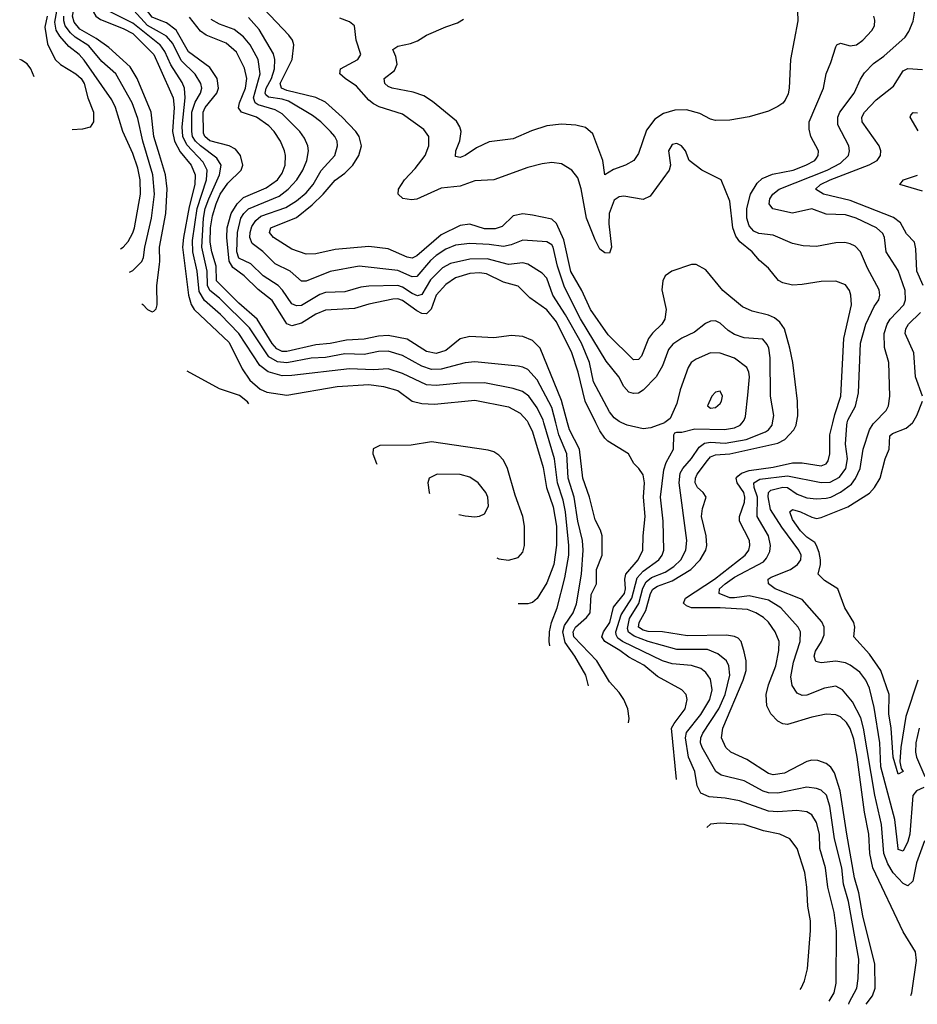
# Model space of a CAD drawing. Header units: inches. Extents: x 884549 to 1028252, y 526810 to 653624.
# Tile 588 of 656: x 989419 to 993149, y 537583 to 541675. Entities that reach past the tile are written whole.
import ezdxf

# ---------------------------------------------------------------- set-up
doc = ezdxf.new("R2010")
doc.units = ezdxf.units.IN
doc.header["$MEASUREMENT"] = 0
for name, color, linetype in [('A9584', 7, 'Continuous'), ('A9593', 7, 'Continuous'), ('A9594', 7, 'Continuous')]:
    doc.layers.add(name, color=color, linetype=linetype)

msp = doc.modelspace()

# ---------------------------------------------------------------- linework, layer by layer
at = {"layer": 'A9584', "color": 5}
for points, elevation in [([(990000, 541112.6), (989976.8, 541190), (989965.9, 541290), (989907.5, 541430), (989878.8, 541478.8), (989790, 541559.7), (989737.4, 541597.4), (989670, 541635.7), (989645.2, 541665.2), (989639.4, 541690), (989651.4, 541750), (989687.5, 541852.5), (989700, 541990), (989712.7, 542010), (989788.7, 542090), (989797.5, 542110), (989798.2, 542250), (989801.3, 542270), (989810.6, 542289.4), (989834.8, 542310), (989870, 542325.4), (989950, 542324.2), (989990, 542331.7), (990000, 542338.6)], 2420), ([(990000, 542249.5), (989970, 542241.3), (989910, 542245.1), (989881.3, 542238.7), (989870.6, 542229.4), (989865.5, 542210), (989862.1, 542170), (989868.1, 542110), (989859.1, 542070), (989837.8, 542042.2), (989763, 541977), (989747.5, 541950), (989745.3, 541850), (989725, 541750), (989726.4, 541706.4), (989735.5, 541690), (989755.3, 541675.3), (989850, 541638.5), (989890, 541617.1), (989976.5, 541530), (990000, 541477.4)], 2380), ([(990000, 541572.5), (989890, 541661), (989790, 541709.7), (989771.9, 541730), (989767.3, 541767.3), (989776.9, 541850), (989772.9, 541930), (989781.7, 541950), (989799.5, 541970), (989870, 542020.7), (989894.1, 542050), (989905.2, 542090), (989905.7, 542174.3), (989910, 542190), (989921.9, 542198.1), (990000, 542209.4)], 2360), ([(990000, 541623.2), (989950.1, 541650.1), (989893.2, 541713.2), (989825.3, 541750), (989813.8, 541770), (989810.7, 541790), (989811.4, 541910), (989830, 541941.6), (989903.3, 541996.7), (989930, 542029.3), (989937.2, 542050), (989947.2, 542132.8), (989953.4, 542146.6), (989964.4, 542155.6), (990000, 542168.6)], 2340), ([(990000, 541673.4), (989970, 541685.4), (989924.6, 541744.6), (989872.5, 541790), (989863.8, 541823.8), (989866.4, 541870), (989873, 541890), (989898.7, 541930), (989958.2, 541990), (989967.6, 542012.4), (989984.6, 542095.4), (989993.1, 542110), (990000, 542115)], 2320), ([(989838.3, 540722), (989849.9, 540730.1), (989870, 540753.4), (989890, 540789.2), (989895.8, 540810), (989921.2, 540950), (989919.5, 541010), (989910, 541058), (989890, 541119.4), (989848.5, 541210), (989817.3, 541310), (989802.1, 541342.1), (989686.8, 541506.8), (989666.3, 541530), (989623.7, 541563.7), (989585.9, 541605.9), (989571.5, 541631.5), (989565, 541665), (989573.2, 541710)], 2460), ([(989533.4, 541690), (989524.2, 541644.2), (989535.1, 541575.1), (989566.3, 541510), (989589.2, 541489.2), (989652.6, 541450), (989674.6, 541430), (989686.8, 541410), (989703.1, 541350), (989725.7, 541290), (989726.6, 541250), (989712.3, 541227.7), (989679.9, 541220.1), (989636.8, 541217.1)], 2480), ([(989875, 540625.2), (989890, 540632.8), (989927.4, 540670), (989933.7, 540686.3), (989939.1, 540730), (989967.5, 540850), (989978.9, 540950), (989972.5, 541030), (989931.3, 541170), (989910, 541264.7), (989886.8, 541330), (989818.4, 541450), (989761.3, 541501.3), (989706.3, 541566.3), (989650, 541602.7), (989630, 541620.8), (989609, 541649), (989602.9, 541670), (989602.6, 541690)], 2440), ([(989480.2, 541436.8), (989465.8, 541470), (989451.1, 541491.1), (989426.5, 541506.5), (989419.5, 541508.8)], 2480), ([(989927.4, 540493.7), (989931.4, 540491.4), (989950, 540470.3), (989970, 540460.3), (989976.2, 540463.8), (989986.5, 540473.5), (989991.2, 540490), (989988.7, 540568.7), (990000, 540658.2)], 2420)]:
    msp.add_lwpolyline(points, dxfattribs=dict(at, elevation=elevation))
at = {"layer": 'A9593', "color": 5}
for points, elevation in [([(991531.6, 540000), (991550, 539961.8), (991594.2, 539814.2), (991608.3, 539730), (991636.4, 539650), (991649.3, 539569.3), (991649.5, 539490.5), (991638.4, 539410), (991610, 539334.8), (991570, 539269.4), (991550, 539253), (991530, 539246.8), (991490.1, 539246.6)], 2380), ([(991622.6, 539072.3), (991619.9, 539090), (991620.5, 539130), (991628.8, 539170), (991652.3, 539230), (991684.6, 539355.4), (991701.3, 539450), (991701.6, 539490), (991687.2, 539630), (991677.3, 539677.3), (991653.8, 539750), (991641.3, 539850), (991597.4, 540000)], 2360), ([(991783.2, 538905.9), (991771.8, 538950), (991725.7, 539030), (991685.7, 539085.7), (991676.5, 539130), (991682.8, 539157.2), (991719.4, 539210), (991733.2, 539246.8), (991753.7, 539370), (991760.8, 539470), (991757.4, 539510), (991738.5, 539590), (991723.8, 539690), (991698.6, 539770), (991692.6, 539870), (991660.1, 539950), (991646.7, 540000)], 2340), ([(991949.6, 538752.8), (991952, 538770), (991945.9, 538810), (991929.3, 538850), (991910, 538879), (991870, 538922.2), (991817.6, 539010), (991721.8, 539110), (991719.6, 539130), (991729.2, 539150), (991773.8, 539190), (991789.3, 539210), (991794.5, 539285.5), (991815.4, 539330), (991816.4, 539390), (991839.3, 539450), (991839.4, 539530), (991833.1, 539553.1), (991810, 539596.3), (991786.4, 539690), (991759, 539770), (991745.5, 539890), (991703.8, 539970), (991695.5, 540000)], 2320), ([(992147.9, 538516.8), (992127.8, 538730), (992138, 538750), (992184.6, 538810), (992192.6, 538850), (992188.7, 538870), (992171.2, 538890), (992070, 538945.6), (992012.3, 538992.3), (991950, 539024.9), (991913.3, 539053.3), (991851.2, 539090), (991838.7, 539110), (991844.4, 539130), (991871.2, 539168.8), (991886.2, 539233.8), (991931.9, 539290), (991936.8, 539310), (991933.5, 539350), (991937.4, 539370), (991988.5, 539430), (992008.7, 539470), (992009.2, 539530), (992017.5, 539610), (992011.6, 539690), (992015.7, 539750), (992010, 539782.9), (991992, 539810), (991970.5, 539830.5), (991948.9, 539870), (991863.5, 539923.5), (991850, 539935.2), (991830, 539966.2), (991813.4, 540000)], 2280), ([(992783.3, 537595.6), (992803, 537630), (992811.6, 537670), (992813.2, 537886.8), (992803.6, 537963.6), (992776.6, 538070), (992767.1, 538150), (992744.1, 538230), (992742.2, 538290), (992730, 538338.2), (992710.7, 538370.7), (992690, 538381.9), (992647.7, 538387.7), (992570, 538382.8), (992530, 538385.6), (992410, 538427.6), (992350, 538438.8), (992284.5, 538444.5), (992250, 538459.5), (992234.8, 538490), (992224, 538550), (992197.9, 538610), (992185.8, 538690), (992190, 538711.8), (992250, 538786.4), (992286.9, 538850), (992297, 538890), (992290, 538933.6), (992270, 538961.6), (992250, 538977.7), (992211, 538991), (992130, 538997.4), (992090, 539009.6), (991924.5, 539090), (991904.4, 539104.4), (991898, 539118), (991896.8, 539130), (991918.1, 539201.9), (991963.4, 539270), (991985.1, 539354.9), (992010, 539382.8), (992074.8, 539430), (992089, 539450), (992095.6, 539470), (992093.5, 539590), (992082.3, 539690), (992095.6, 539804.4), (992105.7, 539834.3), (992135.2, 539890), (992137.2, 539950), (992142, 539958), (992150, 539960.7), (992170, 539960.9), (992225.1, 539974.9), (992348, 539972), (992390, 539978.8), (992413.4, 539990), (992421.7, 540000)], 2260), ([(992098.5, 540000), (992041.1, 539978.9), (992010, 539973.9), (991943.6, 539990), (991920.8, 540000)], 2260), ([(992864.5, 537582.7), (992865.9, 537590), (992897.7, 537650), (992903.5, 537690), (992905.7, 537770), (992862.8, 538010), (992842.4, 538082.4), (992835.8, 538150), (992804.8, 538270), (992785.7, 538405.7), (992771.3, 538451.3), (992750, 538472.5), (992730, 538479.9), (992690, 538484.5), (992570, 538460.1), (992530, 538461.4), (992508.2, 538468.2), (992430, 538511.1), (992334.6, 538534.6), (992311.4, 538550), (992254.3, 538650), (992248.4, 538670), (992249.3, 538690), (992258.3, 538710), (992324.9, 538810), (992350.7, 538870), (992369.9, 538950), (992365.5, 538990), (992355.8, 539010), (992319.5, 539039.5), (992277.1, 539057.1), (992150, 539057.3), (992030, 539090), (991972, 539112), (991949, 539129), (991944.5, 539144.5), (991953.5, 539186.5), (991992, 539248), (992008.1, 539311.9), (992021.8, 539338.2), (992043.9, 539356.1), (992101.1, 539378.9), (992137.3, 539402.7), (992166, 539430), (992187.3, 539470), (992191.3, 539510), (992159, 539750), (992164, 539790), (992174.5, 539810), (992210, 539850.6), (992242.3, 539897.7), (992265, 539915), (992290, 539918.3), (992350, 539915), (992438.2, 539930), (992518.2, 539961.8), (992531.2, 539970), (992545.4, 539990), (992547.4, 540000)], 2240), ([(992936.1, 537582.6), (992962.5, 537617.5), (992974.4, 537650), (992971.9, 537750), (992922.3, 537950), (992906.4, 538046.4), (992888.6, 538108.6), (992855.6, 538290), (992828.9, 538470), (992804.6, 538544.6), (992790, 538567.8), (992770, 538583.4), (992735.9, 538595.9), (992710, 538597.2), (992690, 538592.1), (992597.1, 538542.9), (992550, 538536.3), (992530, 538541.8), (992440, 538600), (992374.5, 538630), (992353.5, 538650), (992335.1, 538690), (992341.3, 538730), (992425.8, 538930), (992437.8, 538970), (992437.8, 539010), (992430, 539048.2), (992417.2, 539090), (992404.7, 539104.7), (992390, 539111.8), (992356.2, 539116.2), (992194.4, 539114.4), (992090, 539131), (992030, 539132), (992010, 539137.2), (991991.1, 539150), (991993.5, 539170), (992021.3, 539218.7), (992040.1, 539290), (992050, 539308), (992070, 539320.3), (992130, 539343), (992208.2, 539390), (992246.2, 539430), (992269.9, 539470), (992273.9, 539490), (992271.6, 539530), (992252, 539610), (992256.5, 539643.5), (992271, 539690), (992259.6, 539710), (992236.2, 539730), (992226.4, 539750), (992227.1, 539770), (992234.5, 539785.5), (992277.1, 539842.9), (992290, 539857.4), (992310, 539866.1), (992370, 539871), (992570, 539915.1), (992599, 539930), (992636, 539970), (992644.9, 539990), (992646.8, 540000)], 2220), ([(993122.1, 537618.7), (993126, 537630), (993145.1, 537765.1), (993140.9, 537800.9), (993090, 537884.2), (992964.7, 538150), (992952.3, 538210), (992947.6, 538290), (992930, 538381), (992899.4, 538610), (992884.6, 538684.6), (992870, 538729), (992854.2, 538754.2), (992830, 538776.7), (992810, 538786), (992770, 538788.3), (992710, 538776.6), (992610, 538744.9), (992590, 538747.7), (992570, 538759.8), (992539.8, 538790), (992523, 538823), (992521.5, 538870), (992531.1, 538910), (992561.3, 538990), (992573.4, 539053.4), (992575.2, 539090), (992558.2, 539130), (992530.2, 539170.2), (992510.2, 539190.2), (992477.5, 539210), (992443.2, 539223.2), (992330, 539231), (992210.1, 539229.9), (992190, 539238.1), (992177.4, 539250), (992185.5, 539270), (992305.7, 539350), (992433.1, 539450), (992448.4, 539470), (992453.6, 539490), (992451.7, 539510), (992409.9, 539590), (992409.5, 539610), (992430.6, 539670), (992432.6, 539690), (992427.8, 539710), (992400.7, 539750), (992395.6, 539770), (992402.5, 539777.5), (992419, 539790), (992450, 539801), (992550, 539815.5), (992630, 539833.4), (992670, 539832.7), (992750, 539821.2), (992770, 539829), (992778, 539842), (992786, 539870), (992785.6, 539950), (992797.5, 540000)], 2180), ([(993178.5, 538261.5), (993145.9, 538170), (993130, 538094.3), (993110, 538075.5), (993090, 538084.9), (993049.2, 538129.2), (993026.3, 538166.3), (993010, 538210), (992999.5, 538330), (992972, 538452), (992925.8, 538730), (992913.6, 538773.6), (992880.1, 538840.1), (992838.5, 538890), (992810, 538904.5), (992763, 538897), (992690, 538867.4), (992670, 538866), (992650, 538876), (992628.3, 538908.3), (992624, 538944), (992634.9, 539005.1), (992662.8, 539090), (992663.6, 539130), (992654.4, 539150), (992581.2, 539230), (992530, 539261.7), (992450, 539280.9), (992390, 539271.5), (992370, 539272.6), (992325.6, 539290), (992327.4, 539310), (992349.9, 539330), (992390, 539357.3), (992510, 539422.1), (992522.9, 539437.1), (992535.6, 539464.4), (992539.1, 539490), (992530.3, 539530), (992482.9, 539610), (992485.5, 539690), (992471.3, 539730), (992469.7, 539750.3), (992494.6, 539765.4), (992610, 539778.7), (992750, 539752), (992787.3, 539752.7), (992825.8, 539774.2), (992852.3, 539810), (992858.3, 539850), (992849.9, 539910), (992855.6, 539990), (992857.9, 540000)], 2160), ([(993176, 538484), (993145, 538470), (993130.7, 538450), (993118.3, 538290), (993110, 538259.3), (993090, 538218.7), (993070, 538225.4), (993068.7, 538230), (993055.5, 538350), (992997.9, 538570), (992992.7, 538670), (992970, 538815.8), (992950, 538896), (992935.3, 538930), (992910, 538962.9), (992870, 538992.8), (992850, 539001.6), (992810, 539008.6), (992750, 539001.5), (992727.1, 539007.1), (992720.4, 539030), (992725.7, 539050), (992751.2, 539090), (992762.3, 539117.7), (992761.4, 539150), (992752, 539172), (992670, 539265.2), (992558.1, 539310), (992531.1, 539330), (992529.1, 539350), (992541.5, 539358.5), (992621.5, 539390), (992651, 539410), (992665, 539430), (992666.7, 539450), (992656.9, 539470), (992586, 539566), (992539.5, 539639.5), (992528.8, 539691.2), (992530, 539710), (992540.4, 539719.6), (992590, 539732), (992610.2, 539730.2), (992650, 539703.2), (992690, 539688.2), (992730, 539683), (992770, 539685.8), (992790, 539690.9), (992830, 539711.6), (992874.9, 539745.1), (992892.7, 539767.3), (992911.4, 539810), (992923.6, 539890), (992950.3, 539970), (992964.9, 539995.1), (992969.7, 540000)], 2140), ([(993151, 538930), (993101.7, 538778.3), (993080.1, 538650), (993076.6, 538590), (993082.2, 538562.2), (993090.1, 538550), (993070, 538539.6), (993048.8, 538610), (993040.1, 538730), (993029.9, 538790.1), (993031.6, 538870), (992997.2, 538970), (992950, 539038.5), (992885.7, 539110), (992889, 539150), (992885.5, 539170), (992847.9, 539230), (992818.2, 539310), (992763.9, 539343.9), (992737.4, 539370), (992747.2, 539410), (992746.5, 539430), (992740.9, 539460.9), (992729.4, 539490), (992722.5, 539502.5), (992690, 539524.5), (992664, 539550), (992630, 539597.7), (992619.9, 539630), (992630, 539638.9), (992663.9, 539630), (992710, 539607), (992730, 539601.9), (992750, 539606), (992860.9, 539650), (992950, 539707.2), (992971.2, 539730), (992995.2, 539770), (993015.9, 539850), (993031.5, 539890), (993035, 539945), (993045.1, 539954.9), (993102.2, 539977.8), (993128.6, 540000)], 2120), ([(991130, 539920.1), (991046.4, 539906.4), (990915.3, 539904.7), (990888.7, 539891.3), (990886.7, 539870), (990902.4, 539830), (990903.6, 539827.8)], 2420), ([(991401.2, 539437.6), (991410, 539434.3), (991450, 539428.7), (991490, 539439.5), (991510, 539461.3), (991517.3, 539490), (991517.5, 539570), (991510.4, 539610), (991478.4, 539698.4), (991446.4, 539810), (991430, 539844.1), (991410, 539865.4), (991390, 539878.3), (991365.9, 539885.9), (991130, 539920.1)], 2420), ([(991154.6, 539785.4), (991121.1, 539770), (991114.7, 539750), (991121.1, 539710), (991122.6, 539706)], 2440), ([(991244.4, 539618.2), (991270, 539612.6), (991310, 539609.3), (991330, 539611.4), (991350, 539621.1), (991367, 539653), (991364.8, 539690), (991356.5, 539710), (991324, 539750), (991290, 539774), (991250, 539785.2), (991154.6, 539785.4)], 2440), ([(993156.3, 538730), (993143.3, 538670), (993141.4, 538630), (993145.9, 538610), (993180.6, 538530)], 2140), ([(992330, 538336.1), (992290, 538331.3), (992274, 538317.9)], 2280), ([(992661.7, 537644.5), (992666.5, 537650), (992679.9, 537680.1), (992692.7, 537730), (992705.5, 537890), (992704.6, 537930), (992693.5, 537990), (992689.9, 538069.9), (992681.3, 538130), (992650, 538229.7), (992619.8, 538270), (992577, 538290), (992510, 538303.9), (992430, 538329.9), (992330, 538336.1)], 2280)]:
    msp.add_lwpolyline(points, dxfattribs=dict(at, elevation=elevation))
at = {"layer": 'A9594', "color": 5}
for points, elevation in [([(992646.8, 540000), (992652.1, 540027.9), (992650.8, 540090), (992631.2, 540250), (992619.6, 540310), (992596.4, 540390), (992578.1, 540418.1), (992555.9, 540435.9), (992530, 540446.7), (992463.1, 540463.1), (992422, 540482), (992340.6, 540550), (992270, 540634.6), (992230, 540656.8), (992210, 540657.4), (992128.8, 540630), (992100.8, 540610), (992092, 540590), (992087.6, 540552.4), (992105.1, 540470), (992100.1, 540430), (992087.7, 540410), (992048.2, 540371.8), (992032.5, 540350), (992003.5, 540276.5), (991990, 540263), (991970, 540260.8), (991865, 540365), (991790.4, 540470.4), (991754.4, 540550), (991710, 540627.8), (991680.5, 540760.5), (991650, 540828.4), (991630, 540845.3), (991550, 540862.4), (991510, 540868), (991470, 540859.4), (991424.6, 540815.4), (991394.9, 540805.1), (991350, 540805.1), (991290, 540824.5), (991250, 540819.8), (991170, 540780.5), (991070, 540693.7), (991050, 540684.3), (991030, 540687.4), (990950, 540722.4), (990870, 540732.5), (990730, 540719.1), (990650, 540701.7), (990610, 540700.2), (990550, 540721.4), (990474.6, 540770), (990457.2, 540790), (990463.2, 540810), (990570, 540852.6), (990634.5, 540905.5), (990680.7, 540950), (990730, 541008.2), (990770, 541036.6), (990803.7, 541070), (990828.6, 541110), (990839.5, 541150), (990829.9, 541190), (990816.3, 541210), (990759.6, 541270), (990690, 541331.5), (990650, 541351.8), (990530, 541380.2), (990507.1, 541390), (990501.7, 541410), (990552, 541510), (990558.9, 541570), (990552.8, 541590), (990538.3, 541610), (990407.2, 541747.2)], 2220), ([(992650.9, 541710.9), (992651.9, 541670), (992622, 541510), (992616.9, 541390), (992612.9, 541367.1), (992599.7, 541340.3), (992590, 541327.3), (992570, 541313.6), (992530, 541295.1), (992450, 541271.5), (992370, 541258), (992310, 541256.4), (992290, 541261.5), (992245.6, 541285.6), (992190, 541299.8), (992141.7, 541298.3), (992094.5, 541285.5), (992058.8, 541261.2), (992024.1, 541215.9), (991990, 541118.4), (991971.6, 541090), (991936.3, 541070), (991887.2, 541052.8), (991850, 541029.6), (991842.8, 541090), (991800.5, 541200.5), (991770, 541227.2), (991730, 541237.2), (991670, 541241), (991610, 541233.7), (991546.5, 541213.5), (991470, 541179.7), (991370, 541167), (991317.5, 541142.5), (991270, 541109.8), (991250, 541102.2), (991230, 541106.6), (991231.3, 541130), (991247.9, 541172.1), (991253.3, 541210), (991248.1, 541230), (991233.8, 541253.8), (991134.7, 541334.7), (991098.4, 541358.4), (991053.7, 541373.7), (990966.6, 541390), (990950, 541397.2), (990936.4, 541410), (990933.3, 541430), (990976.6, 541463.4), (990987.7, 541490), (990982.4, 541522.4), (990969.6, 541550.4), (990990, 541564.4), (991043.7, 541576.3), (991072.4, 541587.6), (991110, 541610.3), (991190, 541645.3), (991238.8, 541661.2), (991263, 541677)], 2160), ([(992969.7, 540000), (993019, 540050), (993028.6, 540070), (993034.5, 540110), (993030.5, 540250), (993012.8, 540312.8), (993010.8, 540370), (993024.1, 540410), (993036.6, 540430), (993093.5, 540490), (993099.9, 540510), (993098.9, 540550), (993070, 540632.9), (993019.3, 540710), (993012.4, 540770), (993005.7, 540785.7), (992979.4, 540810), (992894.4, 540850), (992850, 540864.4), (992770, 540866), (992710, 540888.7), (992630, 540870.4), (992548.6, 540888.6), (992533.2, 540910), (992535.8, 540930), (992548.1, 540950), (992575, 540970), (992774.6, 541050), (992830, 541079.1), (992862.8, 541110), (992867.4, 541130), (992863.8, 541150), (992818, 541238), (992818.5, 541270), (992826.5, 541290), (992886.9, 541370), (992912.2, 541427.8), (992930, 541453.6), (992967.2, 541492.8), (993010, 541523.9), (993098.1, 541601.9), (993114, 541626), (993131, 541669), (993138.2, 541710)], 2140), ([(991695.5, 540000), (991670, 540092), (991581.9, 540310), (991550, 540342), (991510, 540358.8), (991462.5, 540362.5), (991390, 540353.2), (991290, 540358.1), (991250, 540348.6), (991190, 540299.7), (991150, 540287.8), (991110, 540296.4), (991030, 540347), (990950, 540363), (990910, 540359.6), (990850, 540346.7), (990777.7, 540342.3), (990710, 540328.4), (990650, 540323.3), (990530, 540295.5), (990510, 540296.5), (990487.4, 540307.4), (990468.7, 540328.7), (990406.4, 540430), (990330, 540497), (990237.5, 540590), (990235.3, 540650), (990217.1, 540710), (990211.3, 540750), (990212.8, 540810), (990220.8, 540859.2), (990235.1, 540910), (990252.1, 540950), (990284.6, 540995.4), (990339.2, 541050), (990346.4, 541070), (990337.3, 541110), (990316.2, 541136.2), (990290, 541151.3), (990210, 541171.5), (990188.8, 541188.8), (990183.7, 541203.7), (990182.1, 541290), (990190.6, 541310), (990238.5, 541370), (990245.7, 541390), (990240.3, 541430), (990210, 541475.8), (990120.8, 541540.8), (990070, 541630.8), (990030, 541661.5), (990000, 541673.4)], 2320), ([(991813.4, 540000), (991769.1, 540090), (991740.2, 540210), (991713.9, 540290), (991650, 540419.7), (991610, 540469.5), (991538.4, 540518.4), (991490, 540567.7), (991430, 540584.2), (991358.6, 540618.6), (991330, 540622.7), (991290, 540619.4), (991230, 540601.9), (991190, 540574.5), (991150.5, 540530), (991128.8, 540471.2), (991110, 540452), (991090, 540453.8), (991070, 540464.5), (991010, 540507.8), (990990, 540514.6), (990970, 540513.9), (990870, 540492.9), (990810, 540473.9), (990690, 540467.4), (990650, 540451.3), (990590, 540414.2), (990550, 540402.2), (990530, 540411.4), (990521.9, 540421.9), (990468.4, 540508.4), (990410, 540553.8), (990352.4, 540610), (990304.8, 540644.8), (990290, 540670.6), (990279.9, 540770), (990281.7, 540810), (990298, 540870), (990323.4, 540910), (990350, 540935.5), (990443.4, 540976.6), (990490.4, 541010), (990510, 541037.1), (990521.8, 541070), (990523.7, 541110), (990519.9, 541130), (990503.4, 541170), (990476.6, 541210), (990454.1, 541234.1), (990403.7, 541270), (990341.7, 541290), (990327.9, 541307.9), (990332.1, 541330), (990358, 541390), (990363, 541430), (990353.9, 541473.9), (990319.6, 541539.6), (990277.8, 541577.8), (990193.8, 541610), (990170, 541627.6), (990125.1, 541685.1)], 2280), ([(991920.8, 540000), (991910, 540004.7), (991890, 540019.8), (991870, 540045.6), (991803.6, 540170), (991787.5, 540250), (991754, 540330), (991687.6, 540447.6), (991634.6, 540530), (991610, 540601), (991590, 540621.2), (991530, 540659), (991510, 540664.3), (991450, 540657.5), (991361.1, 540681.1), (991290, 540679.7), (991210, 540662), (991176.1, 540643.9), (991126.8, 540593.2), (991090, 540532.1), (991072.9, 540527.1), (991050, 540536.4), (991010, 540563.8), (990990, 540569.7), (990870, 540567.6), (990836.8, 540563.2), (990770, 540543.2), (990690, 540541.6), (990667, 540533), (990590, 540487.7), (990570, 540485.2), (990550, 540493.3), (990511.4, 540551.4), (990493.7, 540570), (990430.9, 540610), (990380.4, 540660.4), (990330, 540683.4), (990321.9, 540710), (990324, 540790), (990338.6, 540850), (990350.3, 540870), (990370, 540889.4), (990497.9, 540942.1), (990534.6, 540970), (990570.9, 541009.1), (990595.8, 541050), (990612.4, 541090), (990619.7, 541130), (990617.3, 541150), (990602.4, 541182.4), (990583, 541210), (990510, 541283.7), (990480.5, 541300.5), (990410, 541321.4), (990397.3, 541330), (990390.5, 541350.5), (990419, 541450), (990409.9, 541510), (990377.6, 541570), (990350, 541603.4), (990310, 541634.8), (990250, 541656.5), (990215.4, 541675.4)], 2260), ([(992547.4, 540000), (992553.4, 540030), (992538.8, 540110), (992537.2, 540270), (992532, 540310), (992525.6, 540325.6), (992506.7, 540346.7), (992430, 540352.2), (992390, 540366), (992363.3, 540383.3), (992330, 540413.8), (992310, 540422.8), (992290, 540422.2), (992268.2, 540411.8), (992223.4, 540376.6), (992170, 540351.9), (992133.5, 540326.5), (992115.3, 540304.7), (992090, 540236), (992063.2, 540190), (992010, 540135), (991990, 540123.2), (991970, 540120.9), (991950, 540127.1), (991930, 540149.8), (991908.5, 540190), (991856.1, 540256.1), (991750, 540431.9), (991683.5, 540563.5), (991654.1, 540650), (991635.6, 540730), (991630, 540739.5), (991610, 540751.6), (991510, 540758.8), (991461, 540739), (991430, 540732.3), (991370, 540741.1), (991290, 540744.5), (991230, 540737.7), (991190, 540720.7), (991150, 540694.7), (991126.2, 540673.8), (991070, 540607.9), (991050, 540605.5), (990990, 540632.8), (990830, 540649.9), (990710, 540627.8), (990610, 540587.9), (990590, 540588.7), (990543.2, 540630), (990480.2, 540660.2), (990430, 540710.8), (990385.4, 540745.4), (990376.1, 540770), (990376.6, 540790), (990384.5, 540815.5), (990400.3, 540839.7), (990422, 540858), (990525, 540895), (990570, 540922.7), (990610, 540955.6), (990638.3, 540990), (990672.5, 541047.5), (990728.1, 541110), (990740.4, 541150), (990737.8, 541170), (990728.4, 541190), (990711.3, 541210), (990670.6, 541250), (990636.2, 541276.2), (990535.6, 541335.6), (990510, 541344.8), (990452.6, 541352.6), (990442.5, 541362.5), (990438.7, 541370), (990443.9, 541390), (990465, 541430), (990477.7, 541470), (990479.6, 541510), (990473.4, 541533.4), (990414.3, 541634.3), (990370, 541684.5)], 2240), ([(992797.5, 540000), (992805.6, 540034.4), (992831.2, 540110), (992843.7, 540350), (992875.8, 540490), (992873.3, 540530), (992866.9, 540550), (992850, 540572.5), (992810, 540588.2), (992750, 540587.2), (992670, 540573.7), (992630, 540571.8), (992590, 540581.1), (992571.5, 540591.5), (992530, 540642.3), (992493.4, 540673.4), (992462.4, 540710), (992412.1, 540752.1), (992395, 540775), (992381.9, 540810), (992370, 540920.5), (992333.7, 541010), (992253.3, 541050), (992200.7, 541090), (992185.1, 541130), (992169.6, 541150), (992150, 541160.4), (992130, 541156.8), (992115.5, 541130), (992123.2, 541070), (992118, 541050), (992038.6, 540941.4), (992010, 540927.9), (991930, 540942), (991910, 540938.7), (991890, 540925), (991868.6, 540870), (991867, 540827), (991877.6, 540730), (991870, 540704.2), (991850, 540705.3), (991830, 540721.6), (991810, 540759.3), (991774.5, 540850), (991752.4, 540972.4), (991738.2, 541018.2), (991712.8, 541050), (991670, 541075.8), (991630, 541082), (991590, 541075.9), (991530, 541060.1), (991390, 541009.9), (991310, 541005.4), (991250, 540982.5), (991170, 540974.5), (991070, 540929.2), (991046.7, 540926.7), (991012, 540932), (990991.6, 540950), (990993.7, 540970), (991017.8, 541010), (991062.9, 541057.1), (991103.6, 541110), (991119.9, 541150), (991119.6, 541190), (991098.5, 541218.5), (991010, 541282.8), (990912.5, 541312.5), (990890, 541325.1), (990870, 541341), (990818.6, 541398.6), (990771.2, 541430), (990749.9, 541450), (990752.1, 541470), (990824.8, 541510), (990836.5, 541530), (990816.8, 541590), (990810.5, 541650), (990790, 541666.4), (990750, 541680.8)], 2180), ([(992857.9, 540000), (992860.1, 540010), (992891.6, 540068.4), (992904.1, 540124.1), (992913.1, 540330), (992935.4, 540410), (992970, 540482.3), (992988.7, 540510), (992993, 540530), (992990, 540551.6), (992941.6, 540641.6), (992912.9, 540710), (992890, 540733.3), (992870, 540743.7), (992848.2, 540748.2), (992810, 540747.4), (992730, 540732.7), (992674.7, 540734.7), (992630, 540745.1), (992550, 540779.5), (992490, 540786.9), (992470, 540795.8), (992450, 540818), (992441.2, 540850), (992441, 540890), (992456.2, 540950), (992484.1, 540995.9), (992504.6, 541015.4), (992547.3, 541032.7), (992633.1, 541050), (992686.2, 541070), (992722.9, 541090), (992730, 541099.1), (992737.3, 541110), (992738.2, 541130), (992706.6, 541190), (992699.6, 541219.6), (992700.2, 541250), (992759.7, 541390), (992769.8, 541450.2), (992790, 541497.3), (992810, 541562), (992815.1, 541570), (992830, 541577.8), (992870, 541566.4), (992895.8, 541570), (992922.9, 541590), (992959.7, 541630), (992970.9, 541650), (992972.6, 541672.6), (992968.7, 541690)], 2160), ([(991646.7, 540000), (991630, 540062.8), (991570, 540178), (991530, 540220.5), (991510, 540231.4), (991490, 540235.5), (991310, 540253.3), (991270, 540248.5), (991170, 540222.4), (991130, 540221.4), (991090, 540234.4), (991010, 540279.4), (990950, 540296.6), (990910, 540295.8), (990850, 540283.1), (990770, 540286), (990690.5, 540270.5), (990630, 540267.8), (990530, 540248.5), (990490, 540252.5), (990454.3, 540274.3), (990373.6, 540393.6), (990250, 540518.1), (990210, 540549.9), (990200.4, 540570), (990198.4, 540630), (990176.6, 540730), (990183, 540850), (990190.5, 540890), (990205, 540930), (990250.2, 541030), (990256.1, 541070), (990239, 541099), (990170, 541150.4), (990150, 541170), (990138.1, 541190), (990134.1, 541210), (990134.4, 541290), (990148.3, 541331.7), (990170.9, 541370), (990176.2, 541390), (990172.7, 541410), (990148.1, 541448.1), (990090, 541505.9), (990055.3, 541575.3), (990030, 541607.1), (990000, 541623.2)], 2340), ([(991597.4, 540000), (991594.5, 540010), (991570, 540061.1), (991534.2, 540110), (991509, 540129), (991470, 540142.7), (991350, 540165.9), (991250, 540164.3), (991150, 540155), (991110, 540157.7), (991010, 540205), (990950, 540224.4), (990890, 540219.2), (990790, 540224.4), (990550, 540196), (990510, 540195.2), (990451.2, 540211.2), (990417.7, 540237.7), (990329.3, 540370), (990253.7, 540450), (990187.6, 540507.6), (990165.2, 540545.2), (990156.3, 540630), (990138.6, 540710), (990137.4, 540757.4), (990156.8, 540890), (990195.2, 541010), (990199, 541050), (990182.1, 541082.1), (990114.3, 541154.3), (990097.6, 541190), (990094.5, 541230), (990107.1, 541350), (990104.7, 541390), (990094.4, 541414.4), (990047.7, 541487.7), (990022.7, 541542.7), (990003, 541570), (990000, 541572.5)], 2360), ([(990000, 541477.4), (990056.9, 541350), (990061.3, 541310), (990054.9, 541210), (990063.3, 541170), (990086.2, 541126.2), (990131.5, 541070), (990148.8, 541030), (990147.4, 540990), (990122.9, 540897.1), (990099.7, 540770), (990096.4, 540730), (990120.9, 540530), (990131.5, 540491.5), (990144.2, 540470), (990290, 540333.8), (990344.3, 540224.3), (990376.3, 540176.3), (990418.7, 540138.7), (990446.6, 540126.6), (990530, 540114.2), (990739.1, 540150), (990870, 540159), (990931.5, 540150), (990990, 540134.1), (991049.8, 540090), (991090, 540079.4), (991143.3, 540076.7), (991310, 540092.9), (991450, 540065.3), (991498.9, 540038.9), (991527.8, 540007.8), (991531.6, 540000)], 2380), ([(993173.5, 540570), (993146.5, 540630), (993142.9, 540722.9), (993136.7, 540750), (993104.5, 540784.5), (993078.7, 540830), (993050, 540852.1), (992870, 540923.5), (992758.5, 540950), (992725.3, 540970), (992747.2, 540990), (992786.2, 541010), (992948.9, 541071.1), (992981.6, 541090), (992995.7, 541110), (992997.2, 541130), (992990.5, 541150), (992919.9, 541250), (992918.1, 541270), (992929.4, 541290), (992978.4, 541341.6), (993050, 541399.1), (993090, 541462.7), (993110, 541472.2), (993170, 541467.5)], 2120), ([(993152.6, 541212.6), (993119.6, 541270), (993122, 541278), (993131.4, 541288.6), (993150, 541287.9)], 2080), ([(990000, 540658.2), (990001.5, 540670), (989999.9, 540730), (990027, 540870), (990031.6, 540971.6), (990024.7, 541030), (990000, 541112.6)], 2420), ([(993170, 540962.1), (993076.8, 540990), (993091.4, 541010), (993150, 541028.3)], 2080), ([(993170.6, 540110), (993141.9, 540190), (993133.8, 540290), (993098.9, 540370), (993100.6, 540390), (993112.7, 540410), (993162.6, 540457.4)], 2120), ([(992421.7, 540000), (992429.9, 540010), (992434.4, 540025.6), (992445.3, 540114.7), (992451.2, 540190), (992448.8, 540210), (992439.9, 540230), (992390, 540268.8), (992330, 540289.4), (992290, 540290.9), (992230, 540264.6), (992209.7, 540250.3), (992197.5, 540230), (992163.9, 540136.1), (992150, 540079.7), (992122, 540018), (992099.6, 540000.4), (992098.5, 540000)], 2260), ([(990372.1, 540077.9), (990366.2, 540086.2), (990332.5, 540112.5), (990250, 540140.1), (990115.6, 540214.1)], 2380), ([(993128.6, 540000), (993130, 540001.2), (993146.6, 540030), (993169.8, 540089.8)], 2120)]:
    msp.add_lwpolyline(points, dxfattribs=dict(at, elevation=elevation))
at = {"layer": 'A9594', "color": 5, "elevation": 2280}
msp.add_lwpolyline([(992330, 540131.5), (992310, 540127), (992294.9, 540110), (992277.3, 540070), (992290, 540060.5), (992310, 540063.1), (992330, 540079.3), (992336, 540090), (992339.7, 540110)], close=True, dxfattribs=at)

doc.saveas('drawing.dxf')
